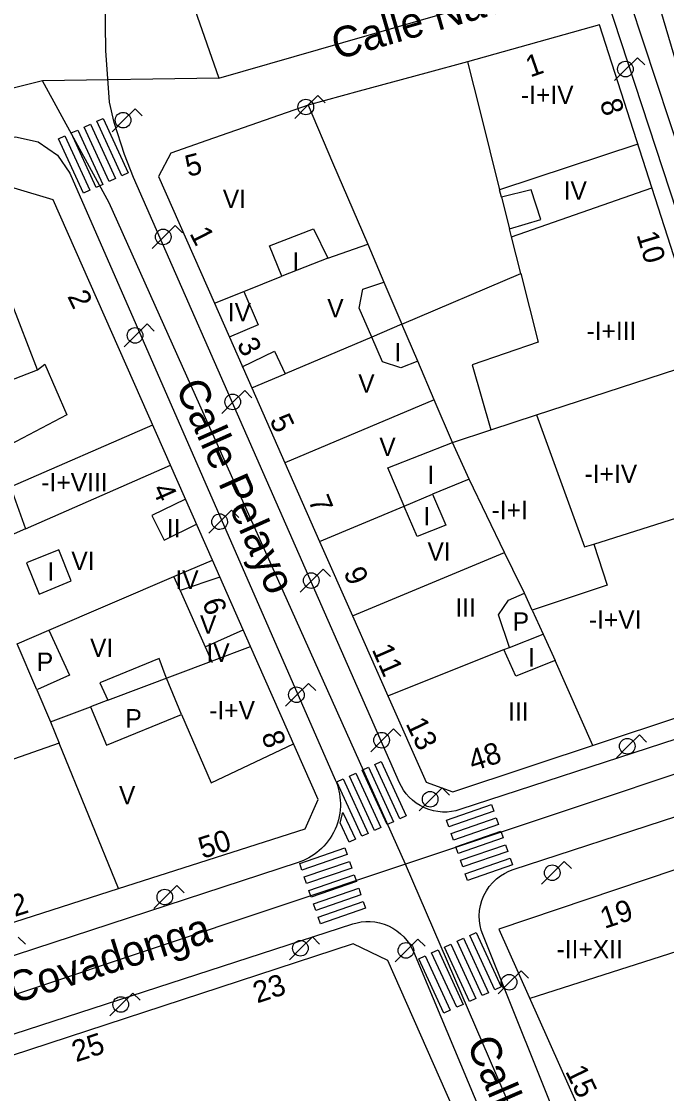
# Model space of a CAD drawing. Extents: x 282771 to 285132, y 4823109 to 4825496.
# Drawn here: x 284837.6 to 284890.2, y 4824049.5 to 4824137.1 of the extents above; entities that cross this region are included whole.
import ezdxf

# ---------------------------------------------------------------- set-up
doc = ezdxf.new("R2010")
doc.units = 0
for name, color, linetype in [('ACERA-BORDILLO', 7, 'Continuous'), ('CALLE-EJE', 7, 'Continuous'), ('CALLE-TEXTO', 7, 'Continuous'), ('EDIFICIO', 7, 'Continuous'), ('FAROLA', 7, 'Continuous'), ('INTERIOR-EDIFICIO', 7, 'Continuous'), ('MEDIANERA', 7, 'Continuous'), ('NUM-LOCAL', 7, 'Continuous'), ('NUM-PORTAL', 7, 'Continuous'), ('PASO-PEATONES', 7, 'Continuous'), ('TXT-ALTURA-EDIFICIO', 7, 'Continuous')]:
    doc.layers.add(name, color=color, linetype=linetype)

msp = doc.modelspace()

# ---------------------------------------------------------------- linework, layer by layer
at = {"layer": 'ACERA-BORDILLO'}
for points in [[(284871.639, 4824180.837), (284891.08, 4824121.51), (284901.9, 4824087.257), (284902.12, 4824085.407), (284901.951, 4824084.419), (284901.579, 4824083.466), (284901.021, 4824082.609), (284900.317, 4824081.897), (284898.684, 4824080.998), (284891.079, 4824078.514), (284873.367, 4824072.73), (284873.039, 4824072.638)], [(284959.733, 4824100.938), (284911.954, 4824085.345), (284910.093, 4824085.108), (284909.096, 4824085.272), (284908.133, 4824085.643), (284907.267, 4824086.204), (284906.548, 4824086.914), (284905.646, 4824088.559), (284891.08, 4824133.578), (284886.07, 4824150.509)], [(284873.039, 4824072.638), (284872.693, 4824072.573), (284872.334, 4824072.538), (284871.966, 4824072.535), (284871.592, 4824072.568), (284871.217, 4824072.637), (284870.848, 4824072.742), (284870.489, 4824072.882), (284870.145, 4824073.057), (284869.821, 4824073.263), (284869.52, 4824073.497), (284869.247, 4824073.754), (284869.004, 4824074.031), (284868.791, 4824074.323), (284868.61, 4824074.624), (284868.46, 4824074.93), (284846.745, 4824124.35), (284846.013, 4824126.214), (284845.174, 4824128.827), (284844.801, 4824130.506), (284844.49, 4824134.704), (284844.414, 4824141.025)], [(284814.239, 4824124.028), (284819.606, 4824121.912), (284835.357, 4824127.389), (284837.116, 4824127.665), (284838.983, 4824127.256), (284840.56, 4824126.177), (284841.564, 4824124.707), (284863.217, 4824075.171)], [(284863.217, 4824075.171), (284863.305, 4824074.955), (284863.385, 4824074.73), (284863.455, 4824074.498), (284863.515, 4824074.258), (284863.563, 4824074.012), (284863.6, 4824073.76), (284863.624, 4824073.502), (284863.635, 4824073.24), (284863.631, 4824072.975), (284863.614, 4824072.708), (284863.582, 4824072.439), (284863.535, 4824072.171), (284863.473, 4824071.904), (284863.396, 4824071.64), (284863.304, 4824071.38), (284863.198, 4824071.124), (284863.078, 4824070.875), (284862.945, 4824070.633), (284862.799, 4824070.4), (284862.641, 4824070.176), (284862.472, 4824069.963), (284862.293, 4824069.76), (284862.105, 4824069.569), (284861.91, 4824069.39), (284861.707, 4824069.224), (284861.499, 4824069.07), (284861.286, 4824068.929), (284861.07, 4824068.802), (284860.852, 4824068.687), (284860.632, 4824068.584), (284860.411, 4824068.494), (284860.191, 4824068.417)], [(284884.56, 4824039.319), (284875.249, 4824062.539), (284875.127, 4824062.89), (284875.035, 4824063.265), (284874.979, 4824063.659), (284874.962, 4824064.067), (284874.988, 4824064.485), (284875.059, 4824064.904), (284875.176, 4824065.319), (284875.337, 4824065.72), (284875.541, 4824066.102), (284875.784, 4824066.457), (284876.06, 4824066.781), (284876.364, 4824067.069), (284876.688, 4824067.319), (284877.026, 4824067.528), (284877.372, 4824067.698), (284877.72, 4824067.83), (284891.079, 4824072.193)], [(284860.191, 4824068.417), (284809.496, 4824051.821), (284809.303, 4824051.772), (284809.101, 4824051.749), (284808.893, 4824051.753), (284808.685, 4824051.787), (284808.485, 4824051.849), (284808.296, 4824051.938), (284808.126, 4824052.05), (284807.975, 4824052.179)], [(284815.802, 4824047.534), (284864.66, 4824063.404), (284864.991, 4824063.496), (284865.34, 4824063.56), (284865.702, 4824063.595), (284866.074, 4824063.595), (284866.452, 4824063.56), (284866.829, 4824063.489), (284867.202, 4824063.38), (284867.563, 4824063.235), (284867.909, 4824063.055), (284868.235, 4824062.844), (284868.535, 4824062.604), (284868.808, 4824062.341), (284869.05, 4824062.058), (284869.261, 4824061.761), (284869.439, 4824061.455), (284869.585, 4824061.144), (284882.347, 4824030.651), (284882.462, 4824030.34)]]:
    msp.add_lwpolyline(points, dxfattribs=at)
at = {"layer": 'CALLE-EJE'}
for points in [[(284837.7, 4824178.338), (284853.704, 4824132.456)], [(284853.704, 4824132.456), (284886.24, 4824141.849)], [(284906.399, 4824080.808), (284886.24, 4824141.849)], [(284853.704, 4824132.456), (284839.339, 4824132.228)], [(284839.339, 4824132.228), (284817.23, 4824126.748)], [(284868.939, 4824068.277), (284844.78, 4824122.268), (284839.339, 4824132.228)], [(284906.399, 4824080.808), (284868.939, 4824068.277)], [(284868.939, 4824068.277), (284806.899, 4824047.547)], [(284886.689, 4824027.151), (284868.939, 4824068.277)]]:
    msp.add_lwpolyline(points, dxfattribs=at)
at = {"layer": 'EDIFICIO'}
for points in [[(284901.033, 4824086.281), (284891.079, 4824117.183), (284884.761, 4824136.8), (284874.01, 4824133.798), (284870.6, 4824132.868), (284865.16, 4824131.388), (284861.01, 4824130.258), (284852.74, 4824127.358), (284849.79, 4824126.338), (284848.789, 4824124.428), (284853.349, 4824114.098), (284856.399, 4824107.168), (284859.099, 4824101.058), (284861.939, 4824094.638), (284864.619, 4824088.568), (284867.509, 4824082.028), (284870.63, 4824074.97), (284872.81, 4824074.18), (284891.079, 4824080.243), (284899.35, 4824082.908), (284901.033, 4824086.281)], [(284792.309, 4824088.537), (284786.249, 4824081.957), (284786.199, 4824078.587), (284797.179, 4824067.747), (284808.559, 4824056.527), (284812.049, 4824055.557), (284829.359, 4824061.107), (284845.519, 4824066.287), (284860.759, 4824071.177), (284861.829, 4824073.568), (284856.309, 4824086.058), (284853.189, 4824093.108), (284849.779, 4824100.848), (284840.206, 4824122.529), (284837.025, 4824123.488), (284823.109, 4824119.448), (284819.729, 4824118.128), (284816.809, 4824115.157), (284812.979, 4824110.997), (284801.819, 4824098.867), (284792.309, 4824088.537)], [(284888.04, 4824037.232), (284913.828, 4824045.655), (284905.268, 4824072.651), (284876.57, 4824062.985), (284888.04, 4824037.232)], [(284852.598, 4824013.197), (284855.468, 4824012.857), (284880.029, 4824027.787), (284880.749, 4824030.407), (284867.499, 4824060.417), (284864.689, 4824061.777), (284821.209, 4824047.537), (284820.719, 4824044.827), (284839.458, 4824026.217), (284844.678, 4824021.037), (284852.598, 4824013.197)]]:
    msp.add_lwpolyline(points, dxfattribs=at)
at = {"layer": 'FAROLA'}
for p, q in [((284887.871, 4824134.126), (284886.931, 4824133.196)), ((284888.461, 4824133.536), (284887.871, 4824134.126)), ((284886.931, 4824133.196), (284886.001, 4824132.256)), ((284861.792, 4824131.033), (284860.852, 4824130.103)), ((284862.382, 4824130.443), (284861.792, 4824131.033)), ((284846.881, 4824129.958), (284845.941, 4824129.028)), ((284847.471, 4824129.368), (284846.881, 4824129.958)), ((284860.852, 4824130.103), (284859.922, 4824129.163)), ((284845.941, 4824129.028), (284845.011, 4824128.088)), ((284850.157, 4824120.428), (284849.217, 4824119.498)), ((284850.747, 4824119.838), (284850.157, 4824120.428)), ((284849.217, 4824119.498), (284848.287, 4824118.558)), ((284847.859, 4824112.386), (284846.919, 4824111.455)), ((284848.449, 4824111.796), (284847.859, 4824112.386)), ((284846.919, 4824111.455), (284845.989, 4824110.515)), ((284855.827, 4824106.95), (284854.887, 4824106.02)), ((284856.417, 4824106.36), (284855.827, 4824106.95)), ((284854.887, 4824106.02), (284853.957, 4824105.08)), ((284854.762, 4824097.175), (284853.822, 4824096.245)), ((284855.352, 4824096.585), (284854.762, 4824097.175)), ((284853.822, 4824096.245), (284852.892, 4824095.305)), ((284862.234, 4824092.368), (284861.294, 4824091.438)), ((284862.824, 4824091.778), (284862.234, 4824092.368)), ((284861.294, 4824091.438), (284860.364, 4824090.498)), ((284861.026, 4824083.043), (284860.086, 4824082.113)), ((284861.616, 4824082.453), (284861.026, 4824083.043)), ((284860.086, 4824082.113), (284859.156, 4824081.173)), ((284867.979, 4824079.332), (284867.039, 4824078.402)), ((284868.569, 4824078.742), (284867.979, 4824079.332)), ((284867.039, 4824078.402), (284866.109, 4824077.462)), ((284888.024, 4824078.836), (284887.084, 4824077.906)), ((284888.614, 4824078.246), (284888.024, 4824078.836)), ((284887.084, 4824077.906), (284886.154, 4824076.966)), ((284871.939, 4824074.508), (284870.999, 4824073.578)), ((284872.529, 4824073.918), (284871.939, 4824074.508)), ((284870.999, 4824073.578), (284870.069, 4824072.638)), ((284881.899, 4824068.505), (284880.959, 4824067.575)), ((284882.489, 4824067.915), (284881.899, 4824068.505)), ((284880.959, 4824067.575), (284880.029, 4824066.635)), ((284850.289, 4824066.527), (284849.349, 4824065.597)), ((284850.879, 4824065.937), (284850.289, 4824066.527)), ((284849.349, 4824065.597), (284848.419, 4824064.657)), ((284861.351, 4824062.344), (284860.411, 4824061.414)), ((284861.941, 4824061.754), (284861.351, 4824062.344)), ((284837.929, 4824061.737), (284837.339, 4824062.327)), ((284869.963, 4824062.164), (284869.023, 4824061.234)), ((284870.553, 4824061.574), (284869.963, 4824062.164)), ((284860.411, 4824061.414), (284859.481, 4824060.474)), ((284869.023, 4824061.234), (284868.093, 4824060.294)), ((284878.38, 4824059.568), (284877.44, 4824058.638)), ((284878.97, 4824058.978), (284878.38, 4824059.568)), ((284877.44, 4824058.638), (284876.51, 4824057.698)), ((284846.695, 4824057.752), (284845.755, 4824056.822)), ((284847.285, 4824057.162), (284846.695, 4824057.752)), ((284845.755, 4824056.822), (284844.825, 4824055.882))]:
    msp.add_line(p, q, dxfattribs=at)
for centre in [(284886.891, 4824133.196), (284860.812, 4824130.103), (284845.901, 4824129.028), (284849.177, 4824119.498), (284854.847, 4824106.02), (284861.254, 4824091.438), (284866.999, 4824078.402), (284887.044, 4824077.906), (284880.919, 4824067.575), (284860.371, 4824061.414), (284877.4, 4824058.638), (284845.715, 4824056.822)]:
    msp.add_circle(centre, 0.638, dxfattribs=at)
for centre, major_axis in [((284846.879, 4824111.455), (0.35, 0.533)), ((284853.782, 4824096.245), (0.35, 0.533)), ((284860.046, 4824082.113), (0.35, 0.533)), ((284870.959, 4824073.578), (0.351, 0.532)), ((284849.309, 4824065.597), (0.351, 0.532)), ((284868.983, 4824061.234), (0.35, 0.533))]:
    msp.add_ellipse(centre, major_axis=major_axis, ratio=0.999978, dxfattribs=at)
at = {"layer": 'INTERIOR-EDIFICIO'}
for points in [[(284879.989, 4824120.928), (284879.21, 4824123.348), (284876.772, 4824122.746), (284877.429, 4824120.145), (284879.989, 4824120.928)], [(284857.839, 4824118.758), (284861.439, 4824120.148), (284862.619, 4824117.758), (284858.859, 4824116.278), (284857.839, 4824118.758)], [(284868.829, 4824097.517), (284867.509, 4824100.648), (284872.779, 4824102.718), (284871.279, 4824106.198), (284869.939, 4824109.348), (284868.559, 4824108.808), (284867.069, 4824109.288), (284866.189, 4824111.318), (284865.169, 4824113.688), (284865.469, 4824115.228), (284867.179, 4824115.808), (284868.649, 4824112.358), (284878.349, 4824116.518), (284879.769, 4824110.908), (284874.389, 4824109.038), (284875.902, 4824103.737), (284879.641, 4824104.956), (284883.549, 4824094.178), (284884.319, 4824094.418), (284885.409, 4824091.058), (284879.273, 4824089.029), (284880.169, 4824087.048), (284881.159, 4824084.908), (284877.959, 4824083.618), (284876.969, 4824085.808), (284877.421, 4824085.983), (284876.529, 4824088.638), (284877.339, 4824089.828), (284878.649, 4824090.408), (284877.699, 4824092.338), (284877.019, 4824093.728), (284874.139, 4824099.728), (284871.151, 4824098.481), (284872.249, 4824095.958), (284869.889, 4824095.028), (284868.845, 4824097.49)], [(284833.919, 4824106.708), (284838.929, 4824108.648), (284836.709, 4824114.348), (284831.709, 4824112.408), (284833.919, 4824106.708)], [(284836.729, 4824099.098), (284837.949, 4824095.659), (284833.979, 4824093.917)], [(284838.019, 4824092.877), (284839.059, 4824090.337), (284841.679, 4824091.407), (284840.649, 4824093.948), (284838.019, 4824092.877)], [(284837.249, 4824086.277), (284839.854, 4824087.393), (284841.519, 4824083.707), (284838.929, 4824082.537)], [(284850.669, 4824080.507), (284849.448, 4824083.472), (284849.339, 4824083.737), (284848.839, 4824085.078), (284844.009, 4824083.077), (284844.659, 4824081.667), (284843.247, 4824081.135), (284844.539, 4824077.997), (284850.669, 4824080.507)], [(284838.869, 4824082.512), (284839.989, 4824079.907), (284840.697, 4824078.165), (284825.209, 4824072.747)]]:
    msp.add_lwpolyline(points, dxfattribs=at)
at = {"layer": 'MEDIANERA'}
for p, q in [((284887.898, 4824127.058), (284876.62, 4824123.348)), ((284876.772, 4824122.746), (284876.62, 4824123.348)), ((284877.589, 4824119.508), (284889.047, 4824123.493)), ((284877.589, 4824119.508), (284877.429, 4824120.145)), ((284878.349, 4824116.518), (284877.589, 4824119.508)), ((284862.619, 4824117.758), (284865.859, 4824118.898)), ((284865.859, 4824118.898), (284867.179, 4824115.808)), ((284855.749, 4824115.048), (284858.859, 4824116.278)), ((284853.349, 4824114.098), (284855.749, 4824115.048)), ((284856.399, 4824107.168), (284859.119, 4824108.318)), ((284871.279, 4824106.198), (284859.099, 4824101.058)), ((284836.729, 4824099.098), (284848.319, 4824104.148)), ((284837.949, 4824095.659), (284849.779, 4824100.848)), ((284884.319, 4824094.418), (284891.079, 4824096.548)), ((284850.055, 4824091.765), (284853.189, 4824093.108)), ((284864.619, 4824088.568), (284877.019, 4824093.728)), ((284839.854, 4824087.393), (284850.055, 4824091.765)), ((284850.549, 4824090.628), (284850.055, 4824091.765)), ((284853.809, 4824091.708), (284850.549, 4824090.628)), ((284850.549, 4824090.628), (284852.589, 4824086.018)), ((284879.273, 4824089.029), (284878.649, 4824090.408)), ((284852.589, 4824086.018), (284855.709, 4824087.408)), ((284877.421, 4824085.983), (284880.169, 4824087.048)), ((284838.869, 4824082.512), (284837.249, 4824086.277)), ((284852.589, 4824086.018), (284853.115, 4824084.854)), ((284853.115, 4824084.854), (284856.309, 4824086.058)), ((284867.509, 4824082.028), (284876.969, 4824085.808)), ((284844.659, 4824081.667), (284853.115, 4824084.854)), ((284853.115, 4824084.854), (284853.159, 4824084.758)), ((284884.23, 4824077.97), (284881.159, 4824084.908)), ((284839.989, 4824079.907), (284843.247, 4824081.135)), ((284845.519, 4824066.287), (284840.697, 4824078.165))]:
    msp.add_line(p, q, dxfattribs=at)
for points in [[(284874.01, 4824133.798), (284875.03, 4824129.718), (284876.62, 4824123.348)], [(284861.01, 4824130.258), (284863, 4824125.578), (284865.859, 4824118.898)], [(284855.749, 4824115.048), (284856.929, 4824112.318), (284854.569, 4824111.308)], [(284869.939, 4824109.348), (284868.649, 4824112.358), (284866.189, 4824111.318), (284859.119, 4824108.318)], [(284855.629, 4824108.898), (284858.249, 4824110.168), (284859.119, 4824108.318)], [(284838.929, 4824108.648), (284839.509, 4824109.098), (284841.309, 4824104.978), (284835.609, 4824101.978)], [(284879.641, 4824104.956), (284891.079, 4824108.688), (284893.554, 4824109.5)], [(284874.139, 4824099.728), (284872.779, 4824102.718), (284875.902, 4824103.737)], [(284861.939, 4824094.638), (284868.829, 4824097.517), (284871.151, 4824098.481)], [(284850.989, 4824098.078), (284848.259, 4824096.738), (284849.259, 4824094.728), (284851.899, 4824096.028)], [(284850.669, 4824080.507), (284853.099, 4824074.927), (284859.809, 4824078.108)], [(284907.268, 4824066.343), (284891.079, 4824061.158), (284879.093, 4824057.319)]]:
    msp.add_lwpolyline(points, dxfattribs=at)
at = {"layer": 'PASO-PEATONES'}
for points in [[(284843.756, 4824128.936), (284844.275, 4824129.174), (284846.315, 4824124.732), (284845.796, 4824124.494)], [(284841.679, 4824127.982), (284842.198, 4824128.22), (284844.238, 4824123.779), (284843.719, 4824123.54)], [(284842.717, 4824128.459), (284843.236, 4824128.697), (284845.277, 4824124.256), (284844.757, 4824124.017)], [(284840.641, 4824127.505), (284841.16, 4824127.743), (284843.2, 4824123.302), (284842.681, 4824123.063)], [(284866.452, 4824076.427), (284866.971, 4824076.666), (284869.011, 4824072.224), (284868.492, 4824071.986)], [(284864.376, 4824075.474), (284864.895, 4824075.712), (284866.935, 4824071.27), (284866.416, 4824071.032)], [(284865.414, 4824075.95), (284865.933, 4824076.189), (284867.973, 4824071.747), (284867.454, 4824071.509)], [(284863.338, 4824074.997), (284863.857, 4824075.235), (284865.897, 4824070.794), (284865.378, 4824070.555)], [(284872.287, 4824071.885), (284875.964, 4824073.157), (284876.154, 4824072.609), (284872.476, 4824071.337)], [(284863.62, 4824071.645), (284863.838, 4824072.509), (284864.139, 4824071.883), (284864.859, 4824070.317), (284864.34, 4824070.078)], [(284872.666, 4824070.789), (284876.343, 4824072.061), (284876.532, 4824071.513), (284872.855, 4824070.242)], [(284873.045, 4824069.694), (284876.722, 4824070.965), (284876.911, 4824070.417), (284873.234, 4824069.146)], [(284860.311, 4824068.332), (284863.988, 4824069.604), (284864.177, 4824069.056), (284860.5, 4824067.785)], [(284873.424, 4824068.598), (284877.101, 4824069.87), (284877.29, 4824069.322), (284873.613, 4824068.05)], [(284860.69, 4824067.237), (284864.367, 4824068.508), (284864.556, 4824067.96), (284860.879, 4824066.689)], [(284873.803, 4824067.502), (284877.48, 4824068.774), (284877.669, 4824068.226), (284873.992, 4824066.954)], [(284861.069, 4824066.141), (284864.746, 4824067.413), (284864.935, 4824066.865), (284861.258, 4824065.593)], [(284861.447, 4824065.045), (284865.125, 4824066.317), (284865.314, 4824065.769), (284861.637, 4824064.497)], [(284861.826, 4824063.949), (284865.504, 4824065.221), (284865.693, 4824064.673), (284862.016, 4824063.401)], [(284874.194, 4824062.465), (284874.713, 4824062.704), (284876.753, 4824058.262), (284876.234, 4824058.024)], [(284872.118, 4824061.512), (284872.637, 4824061.75), (284874.677, 4824057.309), (284874.158, 4824057.07)], [(284873.156, 4824061.989), (284873.675, 4824062.227), (284875.715, 4824057.785), (284875.196, 4824057.547)], [(284870.042, 4824060.558), (284870.561, 4824060.796), (284872.601, 4824056.355), (284872.082, 4824056.116)], [(284871.08, 4824061.035), (284871.599, 4824061.273), (284873.639, 4824056.832), (284873.12, 4824056.593)]]:
    msp.add_lwpolyline(points, close=True, dxfattribs=at)

# ---------------------------------------------------------------- texts
at = {"layer": 'CALLE-TEXTO'}
for s, rotation, p in [('Calle Navia', 16.10178, (284863.345, 4824133.939)), ('Calle Pelayo', 294.10749, (284850.14, 4824107.228)), ('Calle Covadonga', 17.42696, (284828.809, 4824054.301)), ('Calle Pelayo', 293.33305, (284873.899, 4824053.622))]:
    msp.add_text(s, height=2.5, rotation=rotation, dxfattribs=at).set_placement(p)
at = {"layer": 'NUM-LOCAL'}
for s, rotation, p in [('1', 297.14947, (284851.291, 4824119.79)), ('8', 287.9794, (284857.168, 4824078.854)), ('48', 17.80064, (284874.434, 4824075.848)), ('15', 295.77946, (284881.948, 4824051.372))]:
    msp.add_text(s, height=1.75, rotation=rotation, dxfattribs=at).set_placement(p)
at = {"layer": 'NUM-PORTAL'}
for s, rotation, p in [('1', 19.10064, (284879.119, 4824132.504)), ('8', 286.88939, (284884.778, 4824130.492)), ('5', 14.54065, (284851.219, 4824124.385)), ('10', 286.8894, (284887.778, 4824119.683)), ('2', 295.53945, (284841.328, 4824114.652)), ('3', 297.14947, (284855.144, 4824110.742)), ('5', 295.17945, (284857.822, 4824104.534)), ('4', 293.69944, (284848.242, 4824098.926)), ('7', 291.82942, (284860.986, 4824097.996)), ('9', 291.96942, (284863.873, 4824092.131)), ('6', 287.9794, (284852.354, 4824089.709)), ('11', 293.64944, (284866.171, 4824085.817)), ('13', 295.77946, (284868.93, 4824079.759)), ('50', 17.80064, (284852.386, 4824068.705)), ('52', 17.80064, (284835.824, 4824063.567)), ('19', 18.47064, (284885.185, 4824062.985)), ('23', 18.13064, (284856.844, 4824056.904)), ('25', 18.13064, (284842.062, 4824052.093))]:
    msp.add_text(s, height=1.75, rotation=rotation, dxfattribs=at).set_placement(p)
at = {"layer": 'TXT-ALTURA-EDIFICIO'}
for s, p in [('-I+IV', (284878.368, 4824130.348)), ('IV', (284881.85, 4824122.528)), ('VI', (284854.04, 4824121.848)), ('I', (284859.728, 4824116.728)), ('IV', (284854.45, 4824112.608)), ('V', (284862.561, 4824112.928)), ('-I+III', (284883.715, 4824111.078)), ('I', (284868.038, 4824109.338)), ('V', (284865.091, 4824106.788)), ('V', (284866.81, 4824101.608)), ('-I+IV', (284883.558, 4824099.408)), ('-I+VIII', (284839.236, 4824098.708)), ('I', (284870.738, 4824099.328)), ('I', (284870.408, 4824095.938)), ('-I+I', (284875.976, 4824096.448)), ('II', (284849.468, 4824094.958)), ('VI', (284870.74, 4824093.058)), ('VI', (284841.68, 4824092.288)), ('I', (284839.728, 4824091.437)), ('IV', (284850.17, 4824090.758)), ('III', (284873.007, 4824088.498)), ('P', (284877.694, 4824087.338)), ('-I+VI', (284883.907, 4824087.498)), ('V', (284852.18, 4824087.088)), ('VI', (284843.209, 4824085.197)), ('IV', (284852.7, 4824084.798)), ('P', (284838.864, 4824084.057)), ('I', (284878.938, 4824084.418)), ('-I+V', (284852.928, 4824080.098)), ('P', (284846.093, 4824079.437)), ('III', (284877.327, 4824079.998)), ('V', (284845.57, 4824073.167)), ('-II+XII', (284881.27, 4824060.598))]:
    msp.add_text(s, height=1.5, rotation=0.0006, dxfattribs=at).set_placement(p)

doc.saveas('drawing.dxf')
